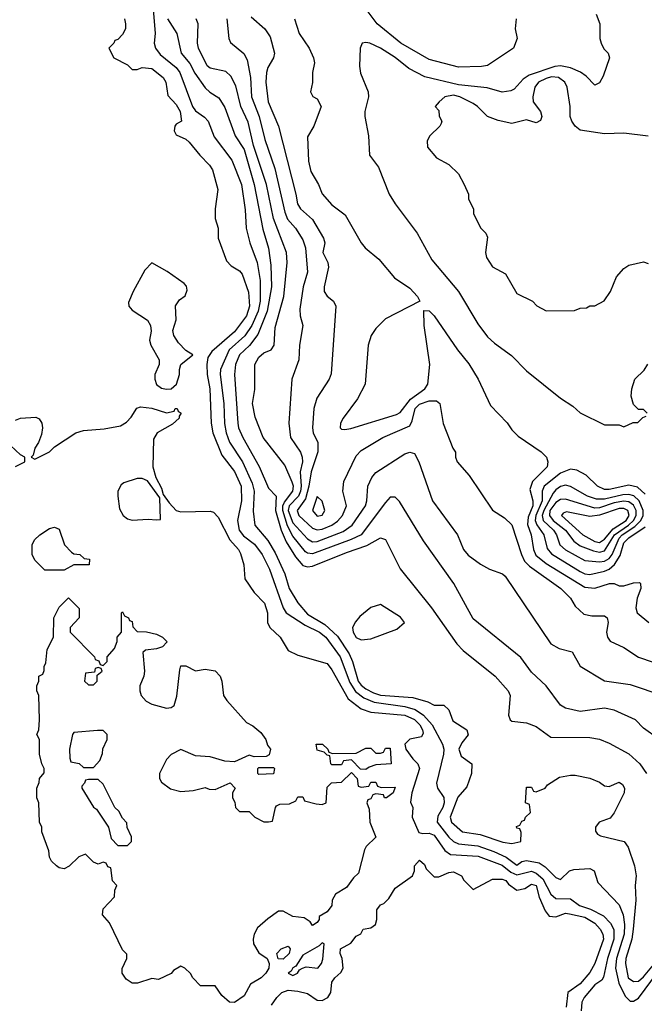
# Model space of a CAD drawing. Header units: inches. Extents: x 1793389 to 1900389, y 320802 to 470796.
# Tile 519 of 656: x 1876147 to 1878714, y 385182 to 389227. Entities that reach past the tile are written whole.
import ezdxf

# ---------------------------------------------------------------- set-up
doc = ezdxf.new("R2010")
doc.units = ezdxf.units.IN
doc.header["$MEASUREMENT"] = 0
doc.layers.add('B8378', color=7, linetype='Continuous')

msp = doc.modelspace()

# ---------------------------------------------------------------- linework, layer by layer
at = {"layer": 'B8378', "color": 2}
for points, elevation in [([(1876695.6, 389270), (1876703.7, 389170), (1876700.3, 389130), (1876705.7, 389110), (1876723.8, 389083.8), (1876790.2, 389030.2), (1876804.9, 389010), (1876857.4, 388870), (1876870, 388852.4), (1876906.5, 388826.5), (1876921.6, 388810), (1876946.3, 388746.3), (1877018.4, 388650), (1877058.9, 388550), (1877073.8, 388446.2), (1877078.4, 388370), (1877092.2, 388310), (1877123.1, 388230), (1877135.6, 388155.6), (1877135.6, 388070), (1877126.5, 388030), (1877100.8, 387970), (1877072.2, 387927.8), (1877007.9, 387870), (1876971.8, 387790), (1876970.3, 387770), (1876985.5, 387650), (1876988.1, 387568.1), (1876995.6, 387530), (1877010, 387490.7), (1877062.8, 387410), (1877103, 387323), (1877110.3, 387289.7), (1877107.2, 387207.2), (1877113, 387150), (1877167, 387087), (1877196.9, 387036.9), (1877237.1, 386950), (1877254.9, 386890), (1877290, 386830.6), (1877330, 386784.2), (1877401.5, 386741.5), (1877453.6, 386693.6), (1877501.2, 386621.2), (1877514.9, 386590), (1877538, 386510), (1877550, 386493.4), (1877570, 386477.8), (1877601, 386461), (1877630, 386452.2), (1877762.9, 386442.9), (1877824.4, 386424.4), (1877850, 386411.3), (1877890, 386411.3), (1877910, 386392), (1877926.4, 386346.4), (1877984.7, 386310), (1877990.7, 386289.3), (1877964, 386256), (1877951.3, 386230), (1877960.7, 386200.7), (1878004.7, 386170), (1878004, 386130), (1877985.1, 386074.9), (1877947.5, 386032.5), (1877915.8, 385950), (1877921.6, 385930), (1877967.3, 385890), (1878039.2, 385879.2), (1878131.9, 385848.1), (1878170, 385842.8), (1878206, 385850), (1878207.3, 385887.3), (1878202, 385902), (1878190, 385906), (1878188, 385912), (1878202, 385918), (1878210, 385934), (1878222, 385938), (1878226, 385950), (1878246, 385970), (1878242, 386002), (1878226, 386010), (1878230, 386074), (1878250, 386074), (1878258, 386058), (1878270, 386054), (1878306, 386070), (1878316.4, 386083.6), (1878365.6, 386114.4), (1878410, 386122.8), (1878430, 386122.8), (1878490, 386110.7), (1878530, 386094), (1878550, 386079.1), (1878570, 386076.3), (1878610, 386094), (1878624.5, 386084.5), (1878633, 386070), (1878630.5, 386050), (1878590, 385969), (1878573.7, 385946.3), (1878527.7, 385930), (1878512.7, 385910), (1878513, 385893), (1878521.1, 385881.1), (1878533.8, 385873.8), (1878630.5, 385850.5), (1878647.9, 385827.9), (1878674, 385750), (1878681, 385710), (1878676, 385670), (1878679.1, 385610), (1878668.4, 385490), (1878663.2, 385450), (1878638.5, 385370), (1878636.5, 385350), (1878647.4, 385290), (1878670, 385274.9), (1878690, 385277.1), (1878710, 385294), (1878771.9, 385368.1)], 198), ([(1878516.3, 389250), (1878531.3, 389210), (1878531, 389150), (1878536, 389130), (1878547.3, 389107.3), (1878564.7, 389090), (1878571.3, 389070), (1878545.4, 388994.6), (1878530, 388968), (1878510, 388958), (1878475.3, 388995.3), (1878451.2, 389011.2), (1878410, 389029.7), (1878370, 389037.6), (1878345.5, 389034.5), (1878241.3, 388998.7), (1878216.7, 388983.3), (1878178.8, 388941.2), (1878165.5, 388934.5), (1878130, 388929.5), (1878067.5, 388947.5), (1877950, 388959.1), (1877812.2, 388992.2), (1877746.9, 389026.9), (1877690, 389071.6), (1877630, 389109.4), (1877586, 389130), (1877570, 389134), (1877554, 389130), (1877546, 389110), (1877543.5, 389036.5), (1877547.5, 389007.5), (1877578.8, 388930), (1877581, 388910), (1877566, 388850), (1877566, 388830), (1877581, 388750), (1877584.7, 388670), (1877621.4, 388621.4), (1877666, 388510), (1877690.7, 388470.7), (1877781, 388350), (1877841.1, 388241.1), (1877950.8, 388110), (1878030, 387978), (1878070, 387924.7), (1878098, 387898), (1878167.5, 387847.5), (1878230, 387784.7), (1878370, 387672), (1878419.8, 387639.8), (1878450, 387612), (1878550, 387562), (1878610, 387562), (1878630, 387554), (1878668.4, 387571.6), (1878687.3, 387572.7), (1878707.3, 387592.7), (1878722, 387598)], 222), ([(1878186.8, 389230), (1878182.8, 389190), (1878191.3, 389150), (1878176, 389110), (1878070, 389039.3), (1878045.2, 389034.8), (1877950, 389032.3), (1877830, 389063.7), (1877712.7, 389130), (1877616, 389210), (1877578.7, 389258.7)], 218), ([(1876578, 389230), (1876582, 389210), (1876582, 389190), (1876570, 389166), (1876550, 389146), (1876538, 389142), (1876534, 389130), (1876514, 389110), (1876534, 389070), (1876590, 389042), (1876610, 389022), (1876630, 389022), (1876650, 389031), (1876690, 389026), (1876736.3, 388990), (1876747.3, 388970), (1876755.5, 388915.5), (1876790, 388878.8), (1876806.8, 388850), (1876812, 388810), (1876790, 388798), (1876784.7, 388790), (1876782, 388770), (1876790, 388754), (1876830, 388736), (1876843.4, 388723.4), (1876887.3, 388670), (1876927.3, 388630), (1876938.8, 388610), (1876961, 388530), (1876950.8, 388450), (1876950.8, 388410), (1876962.8, 388370), (1876962.8, 388330), (1876996.8, 388236.8), (1877015.9, 388215.9), (1877050, 388194.8), (1877061.6, 388181.6), (1877087.2, 388107.2), (1877091.4, 388050), (1877078.5, 388010), (1877030, 387944.2), (1876936.5, 387863.5), (1876920.9, 387839.1), (1876915.8, 387810), (1876916.9, 387770), (1876928.8, 387710), (1876933.7, 387570), (1876940.3, 387530), (1876977.4, 387437.4), (1877030, 387370.5), (1877057.8, 387310), (1877058.5, 387250), (1877042.3, 387170), (1877048.9, 387130), (1877066.5, 387106.5), (1877112.6, 387072.6), (1877143.6, 387030), (1877174, 386970), (1877230.3, 386810.3), (1877241.6, 386790), (1877319.7, 386739.7), (1877379.5, 386710), (1877404.9, 386690), (1877463.6, 386610), (1877503.3, 386503.3), (1877526.5, 386466.5), (1877561.1, 386441.1), (1877603.2, 386423.2), (1877730, 386405), (1877772.8, 386392.8), (1877806.3, 386370), (1877842.3, 386330), (1877884.4, 386250), (1877890.2, 386230), (1877889.1, 386210), (1877860.5, 386090), (1877864, 386070), (1877890, 386031.3), (1877891.5, 386010), (1877885.5, 385990), (1877865.3, 385954.7), (1877863.1, 385930), (1877910, 385868.7), (1877930, 385850.3), (1877950, 385841.5), (1878030, 385832.2), (1878095.5, 385810), (1878146.4, 385786.4), (1878190, 385753.4), (1878211, 385769), (1878230, 385772.9), (1878282.4, 385762.4), (1878306.9, 385746.9), (1878350, 385702.8), (1878370, 385694.8), (1878406, 385730), (1878424, 385736), (1878490, 385739.6), (1878508.2, 385730), (1878522.3, 385682.3), (1878610, 385590.4), (1878627.6, 385550), (1878632.9, 385510), (1878631, 385470), (1878599.3, 385370), (1878595, 385330), (1878608.5, 385268.5), (1878635.6, 385215.6), (1878655.2, 385195.2), (1878670, 385194.4), (1878690, 385206.7), (1878767.8, 385312.2)], 194), ([(1876754.8, 389230), (1876793, 389170), (1876810.4, 389090), (1876846.5, 389046.5), (1876867.5, 389007.5), (1876910, 388947.7), (1876928.9, 388928.9), (1876965.8, 388905.8), (1876990, 388866), (1877032.7, 388750), (1877070, 388694), (1877110.2, 388550), (1877146.4, 388366.4), (1877168.9, 388288.9), (1877179, 388219), (1877181.3, 388130), (1877164.2, 388030), (1877126.2, 387933.8), (1877091.7, 387888.3), (1877050.4, 387850), (1877033.4, 387810), (1877030.3, 387770), (1877043.1, 387570), (1877046, 387550), (1877063.7, 387510), (1877131.4, 387391.4), (1877170, 387302.8), (1877201, 387270), (1877197.8, 387210), (1877221.6, 387130), (1877242.3, 387082.3), (1877280, 387020), (1877310, 386984.9), (1877330, 386979.5), (1877350, 386982), (1877490, 387038.3), (1877573.6, 387066.4), (1877630, 387098.8), (1877650, 387091.3), (1877710, 386971.3), (1877838.8, 386810), (1877942.8, 386662.8), (1877970, 386634.8), (1878101, 386530), (1878154.8, 386470), (1878162.8, 386450), (1878156, 386370), (1878162, 386350), (1878170, 386344.7), (1878230, 386338.8), (1878270, 386322.8), (1878330, 386278.8), (1878490, 386277.3), (1878530, 386270.8), (1878570, 386254.8), (1878650, 386210.8), (1878694.8, 386170), (1878722.8, 386130)], 202), ([(1878772.7, 386272.7), (1878710, 386316), (1878678, 386350), (1878590, 386390.7), (1878550, 386399.1), (1878450, 386384.9), (1878390, 386398.8), (1878370, 386411), (1878311, 386490), (1878250, 386546.8), (1878206.6, 386606.6), (1878010, 386766), (1877930.5, 386910.5), (1877806.2, 387086.2), (1877707.9, 387247.9), (1877690, 387266), (1877670, 387266), (1877650, 387244), (1877550, 387110.4), (1877509, 387091), (1877350, 387032.6), (1877330, 387034.6), (1877321.2, 387041.2), (1877270, 387104.6), (1877247, 387147), (1877228.3, 387210), (1877228.8, 387230), (1877234.8, 387245.2), (1877269.2, 387290), (1877271.8, 387310), (1877267.5, 387327.5), (1877237.2, 387397.2), (1877148, 387510), (1877114.6, 387594.6), (1877103.8, 387650), (1877112.8, 387707.2), (1877114, 387810), (1877130, 387841.2), (1877150, 387858), (1877181, 387870), (1877193, 387890), (1877197.5, 387962.5), (1877232.2, 388090), (1877246.4, 388230), (1877243.1, 388270), (1877190.3, 388410), (1877161.7, 388550), (1877108.2, 388710), (1877086.6, 388806.6), (1877056, 388870), (1877035.9, 388955.9), (1877014.9, 388994.9), (1876994.2, 389014.2), (1876930, 389028.2), (1876918, 389038), (1876881.3, 389110), (1876877.6, 389130), (1876880.5, 389210), (1876873, 389230)], 206), ([(1876998, 389230), (1877006.8, 389150), (1877013.7, 389133.7), (1877068.7, 389088.7), (1877082.6, 389062.6), (1877095.6, 388990), (1877099.6, 388910), (1877131.6, 388830), (1877154.4, 388734.4), (1877195.9, 388615.9), (1877236.7, 388436.7), (1877248.2, 388408.2), (1877280.5, 388370), (1877310, 388322.8), (1877321.3, 388290), (1877330.4, 388190), (1877312.4, 388130), (1877298, 388038), (1877299.1, 388010), (1877310.7, 387970), (1877297.3, 387890), (1877294, 387830), (1877265.5, 387750), (1877253, 387570), (1877260.5, 387510), (1877300.5, 387450), (1877308.4, 387430), (1877308.8, 387410), (1877299.1, 387370), (1877304, 387310), (1877301.7, 387290), (1877292.8, 387270), (1877254.2, 387230), (1877250.1, 387210), (1877270, 387159.6), (1877330, 387093.7), (1877350, 387082.3), (1877370, 387083.2), (1877476.4, 387123.6), (1877513.3, 387150), (1877567.8, 387230), (1877574, 387250), (1877578, 387310), (1877593.8, 387346.2), (1877610, 387366.8), (1877730, 387444), (1877750, 387450.8), (1877770, 387444.7), (1877787.3, 387410), (1877842.8, 387250), (1877946, 387110), (1877970.8, 387050), (1877990, 387026.8), (1878041, 386990), (1878078, 386970), (1878130.5, 386950.5), (1878141.4, 386941.4), (1878330, 386662.8), (1878364.1, 386644.1), (1878418, 386630), (1878450, 386571), (1878550, 386511), (1878655.2, 386495.2), (1878790.5, 386450.5)], 210), ([(1877099, 389239), (1877154, 389190), (1877176.1, 389156.1), (1877194.8, 389090), (1877190.7, 389070), (1877166.8, 389030), (1877160.7, 389010), (1877158, 388970), (1877168.7, 388890), (1877210.5, 388790), (1877282.4, 388510), (1877288.5, 388470), (1877300.5, 388450), (1877350, 388405.5), (1877395.5, 388330), (1877400.5, 388310), (1877393.4, 388270), (1877413.4, 388230), (1877416.3, 388210), (1877398, 388130), (1877398.8, 388110), (1877410.6, 388090.6), (1877436, 388070), (1877446.8, 388050), (1877427.5, 387772.5), (1877418.8, 387750), (1877368.1, 387671.9), (1877355.5, 387630), (1877350.5, 387550), (1877353, 387530), (1877372.4, 387490), (1877372, 387452), (1877344.7, 387370), (1877335.4, 387310), (1877321.1, 387258.9), (1877287.6, 387210), (1877294.9, 387190), (1877350, 387137.4), (1877370, 387131.5), (1877390, 387133.8), (1877429.4, 387150), (1877453.5, 387166.5), (1877473.3, 387190), (1877489.6, 387230), (1877474.5, 387290), (1877479.5, 387330), (1877530, 387434.8), (1877550, 387457.3), (1877639, 387510), (1877750, 387558), (1877760.6, 387579.4), (1877772.6, 387630), (1877790, 387647.4), (1877830, 387661.7), (1877860.5, 387660.5), (1877874, 387650), (1877887.9, 387567.9), (1877927.1, 387467.1), (1877938, 387450), (1877938, 387430), (1877944.7, 387410), (1877993.7, 387353.7), (1878090, 387211.3), (1878139.8, 387179.8), (1878170, 387152), (1878208.5, 387030), (1878221.8, 387001.8), (1878241.8, 386981.8), (1878370.7, 386890), (1878410.8, 386850), (1878430, 386818), (1878464.9, 386784.9), (1878498, 386778), (1878550, 386777.3), (1878561, 386770), (1878564.9, 386750), (1878559.1, 386710), (1878562.8, 386690), (1878573.4, 386673.4), (1878630, 386647.3), (1878690, 386607.3), (1878750, 386587.7)], 214), ([(1877276, 389230), (1877295.5, 389170), (1877337.3, 389110), (1877354.8, 389070), (1877358.8, 389050), (1877351, 389010), (1877350.7, 388969.3), (1877342, 388930), (1877351.3, 388911.3), (1877370, 388902), (1877386, 388870), (1877356.3, 388790), (1877330, 388746), (1877333.7, 388646.3), (1877343.9, 388603.9), (1877374.8, 388550), (1877390, 388512), (1877430, 388466), (1877485.2, 388425.2), (1877550.8, 388310), (1877566.8, 388290), (1877623.4, 388243.4), (1877687.1, 388167.1), (1877750, 388124.7), (1877782, 388090), (1877792, 388070), (1877650, 387998), (1877610, 387958), (1877591.3, 387930), (1877578.8, 387890), (1877566.8, 387730), (1877534.8, 387670), (1877476, 387590), (1877466, 387570), (1877464.7, 387550), (1877470, 387544.7), (1877483.5, 387543.5), (1877507.3, 387547.3), (1877694.9, 387605.1), (1877710, 387612.7), (1877752.7, 387667.3), (1877812.3, 387710), (1877823.7, 387730), (1877832.7, 387810), (1877809.2, 387970), (1877808, 388032), (1877830, 388031.3), (1877850.8, 388010), (1877946.8, 387870), (1877992.5, 387812.5), (1878030.8, 387750), (1878081.4, 387641.4), (1878150.7, 387570.7), (1878170, 387542), (1878195.3, 387515.3), (1878290, 387451.3), (1878311.3, 387430), (1878318, 387410), (1878314, 387390), (1878254.4, 387330), (1878242.9, 387297.1), (1878255.3, 387250), (1878255.9, 387230), (1878237.1, 387182.9), (1878233.7, 387153.7), (1878248.9, 387110), (1878258.9, 387050), (1878267.6, 387027.6), (1878310, 386992.9), (1878470, 386895.6), (1878510, 386892), (1878570.5, 386910.5), (1878590.6, 386910.6), (1878610, 386901), (1878630, 386900.7), (1878670, 386913.4), (1878694.6, 386914.6), (1878698.8, 386910), (1878699.3, 386890), (1878684.4, 386850), (1878678.8, 386810), (1878684.7, 386790), (1878732, 386750)], 218), ([(1878730, 388748.7), (1878630, 388760.9), (1878550, 388758.4), (1878450, 388773.2), (1878430, 388789.2), (1878416, 388810), (1878409.4, 388830), (1878409.4, 388870.6), (1878396.2, 388950), (1878387, 388970), (1878361.2, 388990), (1878332, 388992), (1878310, 388985.3), (1878278.4, 388970), (1878264.2, 388950), (1878256.4, 388910), (1878257.3, 388890), (1878287.3, 388850), (1878292.7, 388830), (1878287.3, 388812.7), (1878270, 388803.7), (1878230, 388815.1), (1878170, 388800.9), (1878112.9, 388812.9), (1878070, 388828.7), (1878029, 388870), (1878010, 388882.7), (1877956, 388910), (1877930, 388916.8), (1877894.8, 388910), (1877871, 388890), (1877854, 388870), (1877870, 388854), (1877871.3, 388831.3), (1877882, 388810), (1877879.6, 388800.4), (1877874, 388790), (1877832, 388750), (1877822, 388730), (1877823.6, 388703.6), (1877859.6, 388659.6), (1877910, 388632), (1877950, 388594), (1877974, 388550), (1877992, 388510), (1877992, 388490), (1878012, 388450), (1878012, 388430), (1878042, 388370), (1878062, 388350), (1878070, 388334), (1878061, 388270), (1878066, 388250), (1878090, 388212), (1878143.6, 388183.6), (1878190, 388102), (1878254, 388070), (1878271.6, 388051.6), (1878310, 388031.3), (1878427.3, 388032.7), (1878450, 388042), (1878476.4, 388043.6), (1878490, 388052), (1878510, 388052), (1878548.4, 388071.6), (1878575.3, 388110), (1878599, 388170), (1878630, 388204.7), (1878650, 388218), (1878710, 388232), (1878730, 388224.7)], 226), ([(1878726, 387610), (1878710, 387626), (1878690, 387626), (1878670, 387646), (1878660.2, 387680.2), (1878662, 387710), (1878675.3, 387750), (1878712.9, 387787.1), (1878728.9, 387811.1)], 222), ([(1876130, 387581.3), (1876150, 387590.3), (1876214, 387594), (1876226.8, 387586.8), (1876238, 387570), (1876241, 387550), (1876236.9, 387523.1), (1876224.7, 387490), (1876210, 387466), (1876202, 387438), (1876194, 387430), (1876210, 387422), (1876270, 387452), (1876290, 387472), (1876378, 387530), (1876410, 387539.1), (1876494, 387546), (1876561.2, 387558.8), (1876586, 387574), (1876605.6, 387594.4), (1876628.9, 387631.1), (1876643.1, 387636.9), (1876690, 387631), (1876750, 387612), (1876782, 387618), (1876786, 387630), (1876794, 387630), (1876798, 387618), (1876811.1, 387611.1), (1876802, 387598), (1876802, 387590), (1876775.3, 387564.7), (1876712, 387530), (1876696.9, 387503.1), (1876694, 387390), (1876706.4, 387346.4), (1876730, 387302), (1876736.9, 387276.9), (1876761.4, 387241.4), (1876790.6, 387210.6), (1876810, 387204.9), (1876930, 387207.3), (1876943.5, 387203.5), (1876963, 387183), (1877010.2, 387090.2), (1877046.4, 387050), (1877054.3, 387034.3), (1877067.7, 386987.7), (1877072.4, 386930), (1877110, 386873.4), (1877153, 386830), (1877166, 386790), (1877164.9, 386750), (1877174.4, 386730), (1877217, 386690), (1877250, 386636), (1877290, 386616.5), (1877410, 386582), (1877430, 386556.3), (1877496.4, 386436.4), (1877550, 386395.3), (1877590, 386381.7), (1877730, 386369.1), (1877770, 386351.4), (1877791.6, 386330), (1877802.6, 386310), (1877804.9, 386295.1), (1877798.7, 386281.3), (1877750, 386271.1), (1877730.4, 386250), (1877733.7, 386230), (1877762.4, 386190), (1877783.8, 386170), (1877790.4, 386150.4), (1877758.3, 386050), (1877752.7, 386012.7), (1877762, 385990), (1877759.5, 385950), (1877787.7, 385887.7), (1877803.8, 385883.8), (1877830, 385885.3), (1877850, 385876.5), (1877893.5, 385813.5), (1877916.9, 385796.9), (1878030.8, 385790), (1878130, 385753.4), (1878165, 385725), (1878190, 385714.2), (1878250, 385729.2), (1878270, 385720.7), (1878296.6, 385696.6), (1878330, 385634), (1878350, 385616.5), (1878410, 385615.3), (1878448.1, 385588.1), (1878492.5, 385572.5), (1878545.8, 385545.8), (1878575.3, 385515.3), (1878589.2, 385489.2), (1878589.2, 385450), (1878562.6, 385370), (1878546.7, 385293.3), (1878539, 385281), (1878510, 385262), (1878466.7, 385210), (1878457.6, 385190), (1878454.9, 385154.9)], 190), ([(1876129.3, 387390.7), (1876168, 387410), (1876168, 387430), (1876150, 387439), (1876110, 387478)], 190), ([(1878717.8, 387277.8), (1878685.8, 387305.8), (1878650, 387315.1), (1878570, 387296.9), (1878550, 387297.4), (1878522, 387310), (1878475.4, 387355.4), (1878436.4, 387376.4), (1878410, 387380.5), (1878370, 387363.5), (1878301.7, 387310), (1878294, 387290), (1878294.2, 387250), (1878268.1, 387190), (1878264.8, 387170), (1878272, 387152), (1878300.9, 387110), (1878314.7, 387054.7), (1878332.9, 387032.9), (1878450, 386959.6), (1878470, 386950.3), (1878490, 386947.4), (1878550, 386960.7), (1878570, 386970.2), (1878591.3, 386988.7), (1878614.4, 387025.6), (1878630, 387078), (1878650, 387098.8), (1878717.2, 387142.8)], 222), ([(1877182.4, 385177.6), (1877204.2, 385210), (1877224.5, 385230), (1877250, 385239.5), (1877290, 385236.3), (1877330, 385226.8), (1877370, 385198.8), (1877390, 385197.3), (1877414, 385210), (1877425.2, 385230), (1877430, 385272), (1877442, 385290), (1877467, 385313), (1877476, 385330), (1877472.7, 385370), (1877463.7, 385390), (1877466, 385410), (1877507.7, 385432.3), (1877530, 385462), (1877549, 385471), (1877558, 385490), (1877590, 385495.5), (1877609.3, 385510), (1877615.1, 385530), (1877615.1, 385570), (1877629.5, 385590), (1877643.6, 385596.4), (1877663.5, 385616.5), (1877690, 385659.3), (1877761.2, 385710), (1877769.5, 385730.5), (1877770, 385751), (1877790, 385773.4), (1877810, 385756), (1877818, 385738), (1877850, 385706), (1877870, 385706), (1877910, 385722.8), (1877930, 385726), (1877962, 385710), (1877971.6, 385691.6), (1878010, 385654), (1878090, 385696), (1878130, 385696.3), (1878144.7, 385690), (1878155.9, 385675.9), (1878190, 385650.8), (1878222.7, 385657.3), (1878250, 385674.9), (1878270, 385670.4), (1878281.7, 385621.7), (1878306.4, 385566.4), (1878323.5, 385543.5), (1878350, 385541), (1878390, 385555.5), (1878406.8, 385553.2), (1878470, 385539.5), (1878510, 385514.9), (1878532.2, 385490), (1878543, 385470), (1878545.5, 385450), (1878510, 385349.2), (1878490, 385312.7), (1878450, 385266), (1878399.1, 385230), (1878393.4, 385170)], 186)]:
    msp.add_lwpolyline(points, dxfattribs=dict(at, elevation=elevation))
for points, elevation in [([(1876690, 388228.7), (1876662, 388198), (1876613.4, 388110), (1876594.4, 388065.6), (1876596.3, 388050), (1876610, 388034), (1876672, 387992), (1876684.9, 387970), (1876687.5, 387947.5), (1876680.5, 387910), (1876685.5, 387890), (1876720.7, 387830), (1876720.7, 387810), (1876703, 387770), (1876702.4, 387750), (1876710, 387728.2), (1876730, 387712.7), (1876750, 387708.9), (1876770, 387710.5), (1876790.9, 387729.1), (1876804.5, 387770), (1876803.7, 387790), (1876809.4, 387810.6), (1876858, 387850), (1876830, 387868), (1876800.1, 387900.1), (1876781.2, 387930), (1876776, 387950), (1876790, 387994), (1876788, 388052), (1876803.5, 388076.5), (1876826.8, 388093.2), (1876835.5, 388115.5), (1876832.3, 388132.3), (1876822.7, 388142.7), (1876752.9, 388192.9)], 194), ([(1876650, 387342.7), (1876630, 387342.7), (1876575.5, 387324.5), (1876563.8, 387316.2), (1876550.5, 387290), (1876550.4, 387269.6), (1876558, 387218), (1876572.2, 387190), (1876590, 387176), (1876610, 387170.3), (1876675.5, 387175.5), (1876710, 387172), (1876726, 387174), (1876723.1, 387263.1), (1876672.9, 387332.9)], 190), ([(1878390, 387314.7), (1878370, 387309.7), (1878350, 387295.8), (1878338.8, 387281.2), (1878301, 387210), (1878293.7, 387190), (1878297.8, 387170), (1878340.3, 387130), (1878352.9, 387110), (1878367.2, 387070), (1878389.3, 387049.3), (1878470, 387004.9), (1878530, 386999.7), (1878550, 387002.2), (1878570, 387013.8), (1878582, 387030), (1878610, 387096.5), (1878622.3, 387110), (1878674.8, 387145.2), (1878699.8, 387170), (1878709.1, 387190), (1878708.5, 387210), (1878692.4, 387250), (1878671, 387271), (1878650, 387276.5), (1878624.9, 387275.1), (1878550, 387257.5), (1878517.7, 387257.7), (1878480.9, 387270), (1878410, 387309.6)], 226), ([(1877370, 387268), (1877350.7, 387210), (1877370, 387186.7), (1877390, 387191), (1877400.9, 387210), (1877390, 387248.7)], 218), ([(1878390, 387257.2), (1878370, 387255.6), (1878350, 387242.8), (1878325.6, 387210), (1878323.8, 387190), (1878339.1, 387170), (1878390.2, 387130), (1878424.1, 387084.1), (1878450, 387064.9), (1878505.5, 387045.5), (1878530, 387039.7), (1878550, 387044.7), (1878591.3, 387110), (1878649, 387150), (1878669.9, 387170), (1878680.6, 387190), (1878680.2, 387210), (1878670, 387232), (1878650, 387246.5), (1878630, 387249.1), (1878590, 387241.5), (1878530, 387221.8), (1878510, 387220.3)], 230), ([(1878610, 387219.1), (1878530, 387192), (1878490, 387185.3), (1878394.4, 387205.6), (1878379.8, 387200.2), (1878374, 387190), (1878461.1, 387110), (1878510, 387082.6), (1878530, 387079.7), (1878550, 387092.6), (1878585.2, 387134.8), (1878639.8, 387170), (1878651.3, 387190), (1878646.6, 387210), (1878630, 387219)], 234), ([(1876250, 386966), (1876210, 387006), (1876198, 387030), (1876198, 387070), (1876208.7, 387090), (1876230, 387111), (1876270, 387136), (1876290, 387142), (1876310, 387134), (1876332, 387070), (1876359.6, 387039.6), (1876370, 387032), (1876394, 387030), (1876412.7, 387012.7), (1876434, 387010), (1876432, 386988), (1876370, 386988), (1876330, 386966)], 186), ([(1876490, 386574), (1876506, 386590), (1876506, 386610), (1876536.4, 386643.6), (1876547.3, 386672.7), (1876548, 386690), (1876566, 386710), (1876566, 386790), (1876570, 386794), (1876578, 386778), (1876594, 386770), (1876598, 386758), (1876610, 386754), (1876612.7, 386732.7), (1876630, 386714), (1876668.4, 386711.6), (1876710, 386702), (1876734, 386690), (1876750, 386674), (1876752, 386670), (1876734, 386650), (1876710, 386642), (1876663.6, 386636.4), (1876652.7, 386627.3), (1876660.7, 386550), (1876657.3, 386530), (1876641, 386490), (1876641, 386470), (1876646, 386450), (1876667.5, 386427.5), (1876690, 386414.8), (1876750, 386398.8), (1876770, 386401), (1876782, 386410), (1876792.9, 386447.1), (1876804.7, 386555.3), (1876810, 386572), (1876830, 386572), (1876870, 386552), (1876910, 386558), (1876950, 386551.3), (1876971.3, 386530), (1876978, 386510), (1876984.7, 386450), (1876998, 386430), (1877079.6, 386339.6), (1877105.4, 386325.4), (1877138, 386298), (1877158, 386270), (1877166, 386246), (1877178, 386230), (1877172.7, 386207.3), (1877159.6, 386200.4), (1877110, 386198), (1877090, 386206), (1877030, 386178), (1876990, 386181.2), (1876930, 386199), (1876870, 386202), (1876810, 386228), (1876770, 386208), (1876750, 386188), (1876722, 386130), (1876722, 386110), (1876730, 386094), (1876766.4, 386066.4), (1876810, 386056), (1876860.4, 386059.6), (1876910, 386072), (1876925.4, 386065.4), (1876950, 386064.7), (1877012, 386092), (1877032, 386070), (1877022, 386050), (1877022, 386030), (1877031.6, 386011.6), (1877034, 385990), (1877050, 385974), (1877090, 385974), (1877114, 385950), (1877150, 385932), (1877170, 385932), (1877186, 385934), (1877198, 385990), (1877203.1, 385996.9), (1877216.4, 386003.6), (1877255.3, 386004.7), (1877282, 386018), (1877290, 386034), (1877310, 386034), (1877318, 386018), (1877365.4, 386005.4), (1877390, 386002), (1877406, 386010), (1877410, 386074), (1877428.4, 386091.6), (1877470, 386094), (1877510, 386134), (1877534, 386110), (1877538, 386078), (1877550, 386074), (1877582, 386078), (1877590, 386094), (1877610, 386094), (1877618, 386078), (1877632.7, 386072.7), (1877690, 386074), (1877682, 386050), (1877654, 386030), (1877646, 386030), (1877642, 386042), (1877610, 386046), (1877598, 386042), (1877590, 386026), (1877578, 386022), (1877574, 386010), (1877583.6, 385983.6), (1877586, 385930), (1877611, 385869), (1877571.3, 385830), (1877563.5, 385816.5), (1877539.8, 385720.2), (1877518.8, 385701.2), (1877490, 385662), (1877445.4, 385634.6), (1877431.1, 385608.9), (1877430, 385588), (1877410, 385562), (1877378, 385542), (1877378, 385530), (1877370, 385518), (1877350, 385506), (1877340.2, 385520.2), (1877316.5, 385536.5), (1877270, 385542.7), (1877230, 385564), (1877210, 385564), (1877166.6, 385533.4), (1877124.2, 385495.8), (1877110.3, 385469.7), (1877106, 385450), (1877108, 385430), (1877130, 385393.4), (1877164.7, 385370), (1877172, 385350), (1877171, 385330), (1877158.8, 385310), (1877138.8, 385290), (1877095.9, 385264.1), (1877070, 385216), (1877030, 385189.4), (1877009, 385190), (1876978, 385218), (1876950, 385258), (1876890, 385258), (1876858, 385290), (1876848.4, 385308.4), (1876826, 385330), (1876810, 385338), (1876779.6, 385320.4), (1876770, 385308), (1876716.9, 385283.1), (1876690, 385288), (1876631.1, 385268.9), (1876610, 385268.7), (1876584.7, 385284.7), (1876568, 385310), (1876568.4, 385328.4), (1876588, 385370), (1876587.3, 385387.3), (1876570, 385406), (1876516.4, 385516.4), (1876488, 385550), (1876490, 385574), (1876536.4, 385623.6), (1876538, 385650), (1876546, 385670), (1876528.4, 385688.4), (1876522, 385742), (1876510, 385746), (1876502, 385762), (1876490, 385766), (1876470, 385758), (1876450, 385766), (1876418, 385798), (1876390, 385788), (1876351.1, 385748.9), (1876330, 385738), (1876310, 385742), (1876298, 385750), (1876278, 385770), (1876270, 385786), (1876267.3, 385812.7), (1876238, 385890), (1876238, 385910), (1876228, 385930), (1876226, 386010), (1876218, 386030), (1876218, 386070), (1876227.3, 386092.7), (1876228, 386110), (1876247.3, 386132.7), (1876248, 386150), (1876238, 386170), (1876228, 386210), (1876228, 386270), (1876218, 386290), (1876226, 386310), (1876228, 386350), (1876226, 386450), (1876218, 386470), (1876218, 386490), (1876226, 386510), (1876226, 386530), (1876242, 386538), (1876247.3, 386552.7), (1876248, 386570), (1876255.3, 386584.7), (1876260.4, 386639.6), (1876286, 386690), (1876288, 386770), (1876310, 386814), (1876348, 386852), (1876391.6, 386808.4), (1876392, 386770), (1876354, 386730), (1876354, 386710), (1876454, 386610), (1876458, 386598), (1876472.7, 386592.7), (1876478, 386578)], 186), ([(1877630, 386824), (1877590, 386812.3), (1877545.5, 386774.5), (1877526.6, 386753.4), (1877515.3, 386730), (1877517, 386710), (1877530, 386688.2), (1877550, 386678.7), (1877590, 386683.1), (1877696.6, 386723.4), (1877728.7, 386750), (1877712.5, 386772.5)], 202), ([(1876470, 386566), (1876458, 386562), (1876454, 386546), (1876418, 386542), (1876414, 386510), (1876430, 386494), (1876450, 386494), (1876466, 386510), (1876466, 386534), (1876486, 386550), (1876482, 386562)], 186), ([(1876467.3, 386307.3), (1876370, 386298), (1876364.7, 386290), (1876352, 386230), (1876352.7, 386192.7), (1876358, 386178), (1876391.6, 386171.6), (1876410, 386154), (1876450, 386154), (1876476.4, 386183.6), (1876487.3, 386212.7), (1876488.4, 386231.6), (1876506, 386270), (1876506, 386290), (1876490, 386306)], 186), ([(1877432.7, 386212.7), (1877530, 386214), (1877570, 386234), (1877590, 386234), (1877610, 386214), (1877630, 386214), (1877642, 386218), (1877650, 386234), (1877670, 386234), (1877674, 386170), (1877610, 386166), (1877583.6, 386156.4), (1877570, 386146), (1877547.3, 386147.3), (1877510, 386186), (1877478, 386182), (1877470, 386166), (1877430, 386166), (1877426, 386170), (1877422, 386202), (1877410, 386206), (1877398, 386218), (1877370, 386226), (1877366, 386250), (1877390.9, 386250.9), (1877414, 386230), (1877418, 386218)], 186), ([(1877130, 386126), (1877126, 386130), (1877126, 386150), (1877130, 386154), (1877190, 386154), (1877194, 386150), (1877190, 386128)], 186), ([(1876470, 386106), (1876430, 386106), (1876418, 386102), (1876414, 386090), (1876402, 386078), (1876402, 386070), (1876450, 385992), (1876462.8, 385982.8), (1876512, 385910), (1876523.6, 385863.6), (1876550, 385834), (1876590, 385834), (1876606, 385850), (1876606, 385870), (1876588.4, 385908.4), (1876587.3, 385927.3), (1876570, 385946), (1876554.6, 385974.6), (1876538, 385990), (1876490, 386086)], 186), ([(1877230, 385367), (1877208.9, 385368.9), (1877204, 385390), (1877222, 385410), (1877250, 385421), (1877258.8, 385410), (1877254.4, 385390)], 186), ([(1877390, 385434), (1877377.8, 385422.2), (1877310, 385383.6), (1877282, 385338), (1877270, 385331.6), (1877262.8, 385317.2), (1877251, 385310), (1877270, 385300.5), (1877289, 385310), (1877297.2, 385322.8), (1877309.3, 385330.7), (1877324.2, 385335.8), (1877372.3, 385330), (1877387, 385350), (1877392.7, 385367.3), (1877399, 385430)], 190)]:
    msp.add_lwpolyline(points, close=True, dxfattribs=dict(at, elevation=elevation))

doc.saveas('drawing.dxf')
